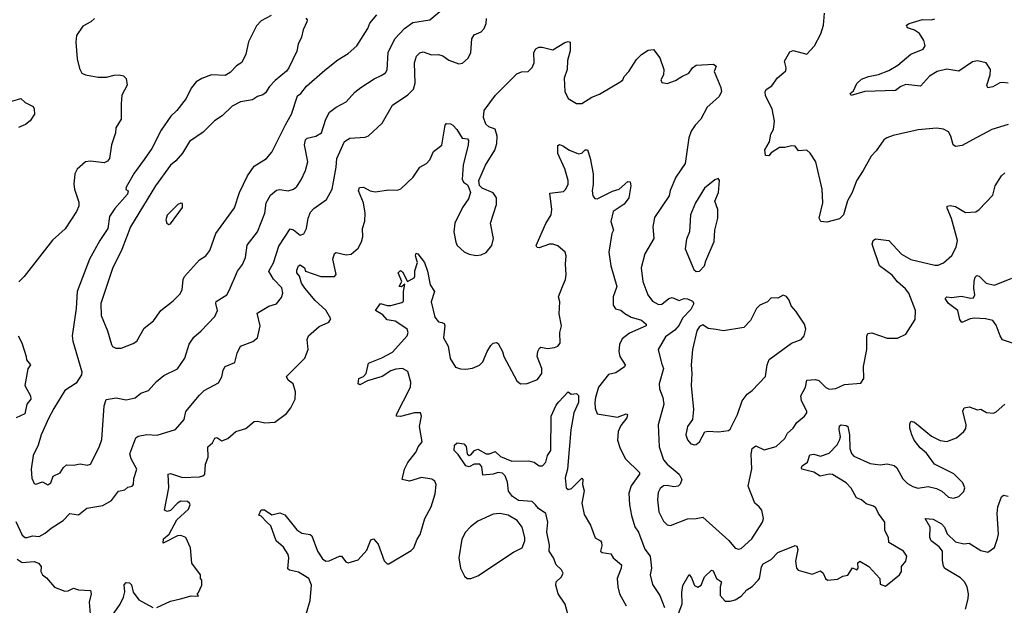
# Model space of a CAD drawing. Extents: x 1771496 to 1971148, y 471553 to 643630.
# Tile 361 of 656: x 1840650 to 1846422, y 579438 to 582867. Entities that reach past the tile are written whole.
import ezdxf

# ---------------------------------------------------------------- set-up
doc = ezdxf.new("R2010")
doc.units = 0

msp = doc.modelspace()

# ---------------------------------------------------------------- linework, layer by layer
at = {"layer": '0CON10XD'}
for points in [[(1840815, 580144), (1840833.8, 580155), (1840847.1, 580192.9), (1840887.5, 580212.5), (1840908, 580245), (1840925, 580260), (1840965, 580258.1), (1841005, 580266.9), (1841045, 580259.2), (1841065.5, 580264.5), (1841116.6, 580363.4), (1841131.1, 580408.9), (1841145.6, 580605), (1841158, 580642), (1841215, 580652.9), (1841275, 580641.4), (1841326.8, 580653.2), (1841360.3, 580679.7), (1841404.6, 580695.4), (1841451.7, 580748.3), (1841495, 580783.8), (1841575, 580822), (1841618.6, 580885), (1841643.8, 580966.2), (1841671.7, 581008.3), (1841715, 581044.2), (1841795, 581130), (1841809.5, 581165), (1841799.4, 581205), (1841802.2, 581217.8), (1841863.8, 581255), (1841878.5, 581281.5), (1841927.8, 581395), (1841956.2, 581433.8), (1841974.5, 581475), (1841982.8, 581547.2), (1842044.4, 581625), (1842086.5, 581735), (1842094.4, 581795), (1842121.1, 581838.9), (1842155, 581869.4), (1842175, 581872.9), (1842225, 581864.3), (1842255, 581875.8), (1842275, 581890), (1842300.6, 581929.4), (1842326.5, 581985), (1842340, 582035), (1842319.5, 582135), (1842325.4, 582164.6), (1842335, 582173.1), (1842385.4, 582184.6), (1842419.2, 582205), (1842445.3, 582284.7), (1842465.8, 582325), (1842504.8, 582355.2), (1842565, 582385.6), (1842615, 582443.1), (1842649.2, 582470.8), (1842728.1, 582521.9), (1842769.6, 582540.4), (1842794.6, 582555.4), (1842805, 582573.3), (1842810, 582675), (1842848.8, 582755), (1842906.4, 582815), (1842955, 582850.9), (1843055, 582866.7), (1843124.5, 582925.5)], [(1841089.4, 582875), (1841068, 582855), (1841020, 582830), (1840983.3, 582775), (1840979.1, 582735), (1840987.4, 582637.4), (1841000.7, 582580.7), (1841014.3, 582555), (1841036.7, 582545), (1841111.1, 582531.1), (1841158.6, 582531.4), (1841205, 582543.5), (1841234.4, 582544.4), (1841258.3, 582538.3), (1841274, 582524), (1841280.8, 582485), (1841248.8, 582425), (1841246.1, 582373.9), (1841245.7, 582285), (1841213.3, 582235), (1841212.2, 582205), (1841189.4, 582135), (1841177.5, 582055), (1841165, 582038), (1841145, 582029.2), (1841065, 582039.2), (1841035.8, 582034.2), (1840987.7, 581992.3), (1840973.8, 581965), (1840968, 581905), (1840970.8, 581875), (1840997.9, 581797.9), (1840996.9, 581775), (1840982.5, 581745), (1840917.4, 581642.6), (1840843.6, 581576.4), (1840675.7, 581364.3), (1840645, 581331.2)], [(1840695, 579834.3), (1840725, 579844.4), (1840765, 579841.1), (1840800.5, 579859.5), (1840835, 579889.4), (1840905.5, 579934.5), (1840945, 579975.7), (1840995, 579967.1), (1841044.4, 580005.6), (1841137.4, 580022.6), (1841187.8, 580052.2), (1841230, 580105), (1841266.9, 580113.1), (1841285, 580130), (1841310, 580135), (1841317.1, 580145), (1841318.9, 580181.1), (1841337.1, 580235), (1841304.6, 580295), (1841296.2, 580325), (1841331.9, 580418.1), (1841345, 580428.8), (1841395, 580437.5), (1841455.6, 580434.4), (1841563.5, 580466.5), (1841614.6, 580525.4), (1841625, 580572.9), (1841705, 580668), (1841731.2, 580695), (1841815, 580741.2), (1841834.3, 580775), (1841843.9, 580813.9), (1841855, 580835.8), (1841910.6, 580859.4), (1841924.4, 580915), (1841944.2, 580955), (1842017.4, 580982.6), (1842044, 581005), (1842060, 581075), (1842041.8, 581148.2), (1842111.1, 581188.9), (1842155, 581203.1), (1842185, 581240), (1842192.1, 581265), (1842187.1, 581297.1), (1842137.6, 581347.6), (1842110.9, 581395), (1842137.2, 581442.8), (1842168.7, 581541.3), (1842235, 581642.3), (1842255, 581636.2), (1842295, 581605.7), (1842316.3, 581613.7), (1842332.5, 581645), (1842340.6, 581705), (1842355, 581739.4), (1842375, 581762.5), (1842449.2, 581815), (1842482.2, 581875), (1842505.3, 582004.7), (1842508.8, 582055), (1842555, 582153.1), (1842585, 582173.3), (1842675, 582178.9), (1842695, 582187.1), (1842775, 582261.2), (1842835, 582367.5), (1842925, 582426.9), (1842958.9, 582461.1), (1842969.1, 582495), (1842964.6, 582615.4), (1842975.8, 582654.2), (1842995.7, 582674.3), (1843015, 582679.4), (1843065, 582661.4), (1843105, 582663.5), (1843130, 582655), (1843165, 582630), (1843225, 582608.1), (1843245, 582612.9), (1843278.6, 582641.4), (1843294.5, 582675), (1843300.5, 582755), (1843315, 582778.6), (1843355, 582797.1), (1843373.4, 582816.6), (1843384.3, 582845), (1843386.9, 582875)], [(1842125, 582891.5), (1842065, 582860.8), (1842039.1, 582830.9), (1841992.2, 582737.8), (1841975.8, 582665), (1841953, 582617), (1841922.1, 582597.9), (1841885, 582559.2), (1841855, 582540), (1841775, 582544), (1841717.3, 582522.7), (1841685, 582503.8), (1841655, 582466.2), (1841627.1, 582405), (1841572.2, 582335), (1841536.9, 582303.1), (1841479.4, 582220.6), (1841425, 582113.1), (1841380.8, 582049.2), (1841321.1, 581968.9), (1841275, 581886), (1841273.2, 581873.2), (1841285.8, 581865), (1841281.5, 581845), (1841208.5, 581761.5), (1841176.8, 581715), (1841166.3, 581645), (1841119.7, 581575), (1841060, 581465), (1840986.7, 581275), (1840981.8, 581175), (1840958.9, 581015), (1840962.2, 580985), (1841013.8, 580805), (1841013.6, 580786.4), (1840982.1, 580737.9), (1840915.8, 580695), (1840850.5, 580590.5), (1840820.5, 580535), (1840776.5, 580435), (1840758.5, 580375), (1840728.5, 580315), (1840716.7, 580235), (1840722.4, 580182.4), (1840735, 580151.2), (1840745, 580146.2), (1840785, 580160.8), (1840815, 580144)], [(1842326.7, 582876.7), (1842336.1, 582866.1), (1842334, 582855), (1842312, 582808), (1842303.1, 582765), (1842281.8, 582725), (1842274.1, 582684.1), (1842228.6, 582585), (1842215, 582566), (1842148, 582512), (1842114.5, 582475.5), (1842091.1, 582438.9), (1842075, 582426.9), (1842045, 582417.8), (1842015, 582397.5), (1841945, 582386.5), (1841895, 582360.8), (1841837.5, 582305), (1841791.4, 582275), (1841725, 582208.6), (1841645, 582154.4), (1841603.8, 582086.2), (1841565, 582040.6), (1841533.8, 582015), (1841446, 581894), (1841299.6, 581655), (1841249, 581521), (1841195, 581410), (1841126.8, 581205), (1841127.7, 581135), (1841165.6, 581045), (1841188, 580965), (1841195, 580953.8), (1841214.2, 580944.2), (1841245, 580944.2)], [(1841245, 580944.2), (1841315, 580970.6), (1841337.5, 580985), (1841379.8, 581060.2), (1841435, 581104), (1841477.5, 581165), (1841549.4, 581220.6), (1841589.8, 581260.2), (1841601.8, 581285), (1841608.4, 581345), (1841616.7, 581363.3), (1841705, 581460), (1841741.4, 581485), (1841764.3, 581515), (1841800.9, 581615), (1841909.6, 581765), (1841938.8, 581855), (1841986.2, 581953.8), (1842025, 582009.6), (1842097.1, 582055), (1842129.1, 582090.9), (1842208.9, 582251.1), (1842244.3, 582315), (1842278.6, 582421.4), (1842297.5, 582435), (1842332.4, 582477.6), (1842438.5, 582571.5), (1842515, 582632.2), (1842575, 582669.2), (1842625.8, 582715), (1842691.4, 582815), (1842702.8, 582847.2), (1842743.7, 582896.3)], [(1846445, 582252.7), (1846348.8, 582225), (1846236.1, 582163.9), (1846175, 582130.6), (1846135, 582124.2), (1846121.4, 582135), (1846108.9, 582185), (1846095, 582210), (1846065, 582225.8), (1846025, 582233.1), (1845916.8, 582223.2), (1845770.9, 582189.1), (1845733.3, 582175), (1845715, 582163.8), (1845670.3, 582099.7), (1845640.9, 582069.1), (1845595, 581983.3), (1845555.6, 581924.4), (1845530, 581855), (1845502.6, 581807.4), (1845479.2, 581725), (1845455, 581700.8), (1845382.3, 581682.3), (1845346.4, 581686.4), (1845337.1, 581705), (1845357.8, 581795), (1845353.3, 581875), (1845317.1, 582035), (1845283.3, 582085), (1845264.2, 582104.2), (1845215, 582100), (1845195, 582126), (1845175, 582129.2), (1845135, 582119.5), (1845105, 582119.4), (1845055, 582087.9), (1845040.7, 582069.3), (1845022.1, 582072.1), (1845017.8, 582105), (1845045, 582151.2), (1845053.7, 582196.3), (1845068, 582225), (1845074.1, 582274.1), (1845060.8, 582345), (1845021.8, 582421.8), (1845019.1, 582445), (1845025, 582459.2), (1845059.5, 582480.5), (1845092.8, 582527.2), (1845141.2, 582568.8), (1845143.8, 582585), (1845132.7, 582625), (1845165, 582680), (1845185, 582686.7), (1845265, 582666), (1845310, 582715), (1845346, 582785), (1845362, 582835), (1845368, 582905)], [(1846445, 582495.8), (1846410.3, 582499.7), (1846395, 582498.1), (1846355, 582473.3), (1846325, 582468.8), (1846318.6, 582485), (1846339.1, 582545), (1846341.4, 582575), (1846315, 582614), (1846265, 582625.6), (1846235, 582621.4), (1846155, 582566.5), (1846085, 582577.9), (1846028.8, 582565), (1845983.8, 582536.2), (1845931.4, 582478.6), (1845845, 582488.2), (1845815, 582476.5), (1845785, 582452.7), (1845603.9, 582446.1), (1845525, 582423.3), (1845517.5, 582435), (1845538.3, 582451.7), (1845557, 582493), (1845585, 582518.8), (1845625, 582534.2), (1845685, 582546.9), (1845745, 582570.6), (1845798.1, 582601.9), (1845874.8, 582665.2), (1845947.1, 582695), (1845958.1, 582715), (1845950, 582745), (1845925, 582787.1), (1845896.3, 582806.3), (1845855, 582820.5), (1845849.4, 582835), (1845865, 582845.4), (1845942.1, 582867.9), (1845995, 582866), (1846015, 582872)], [(1843592.5, 582562.5), (1843630, 582565), (1843655, 582587.5), (1843666.7, 582615), (1843664.2, 582675), (1843675, 582697.5), (1843693, 582707), (1843713, 582707), (1843775, 582690.8), (1843845, 582734), (1843865, 582740), (1843876.7, 582735), (1843876.4, 582685), (1843862.2, 582627.8), (1843860, 582575), (1843842.4, 582525), (1843846.1, 582446.1), (1843865, 582406), (1843915, 582375.7), (1843945, 582375.8), (1844005, 582414.4), (1844048.3, 582431.7), (1844174.2, 582505), (1844186.2, 582515), (1844194, 582535), (1844220.8, 582565), (1844266, 582635), (1844295, 582664), (1844335, 582688.8), (1844365, 582693.3), (1844402, 582645), (1844426.7, 582575), (1844423.8, 582545), (1844408, 582515), (1844415, 582498.8), (1844445, 582493.8), (1844495, 582512), (1844531.2, 582535), (1844573.3, 582555), (1844594.1, 582585.9), (1844615, 582601.2), (1844717.7, 582607.7), (1844732.5, 582595), (1844721.2, 582565), (1844760.5, 582470.5), (1844764, 582445), (1844748.8, 582415), (1844680.8, 582355), (1844642.5, 582285), (1844609.8, 582250.2), (1844586.2, 582213.8), (1844572.5, 582175), (1844551.1, 582025), (1844495.6, 581945), (1844463.1, 581866.9), (1844456.9, 581835), (1844370.7, 581709.3), (1844361.8, 581655), (1844366.7, 581585), (1844314, 581496), (1844292.9, 581415), (1844302.4, 581335), (1844333.2, 581256.8), (1844359.5, 581219.5), (1844395, 581198.8), (1844415, 581201.6), (1844455, 581235.4), (1844475, 581240.9), (1844515, 581223.5), (1844545, 581234.6), (1844565, 581233.2), (1844595, 581218.5), (1844601.2, 581205), (1844585, 581169.6), (1844535, 581119.5), (1844515, 581077.8), (1844491.3, 581048.7), (1844435, 581009.2), (1844393.1, 580935), (1844411.5, 580855), (1844424.5, 580825), (1844398.6, 580735), (1844400, 580705), (1844420.5, 580655), (1844425.4, 580615), (1844392.9, 580495), (1844398.5, 580365), (1844425, 580290), (1844445.7, 580265), (1844516.2, 580205), (1844531.2, 580175), (1844522.7, 580147.3), (1844510, 580135), (1844485, 580130.6), (1844445, 580139.6), (1844425, 580137.9), (1844405, 580122.2), (1844392.6, 580097.4), (1844388.9, 580055), (1844396.7, 579985), (1844425, 579929.4), (1844445, 579908.1), (1844465, 579905.7), (1844564.3, 579944.3), (1844615, 579945.7), (1844655, 579954.3), (1844807.6, 579817.6), (1844845, 579772.5), (1844865, 579765.7), (1844880.3, 579769.7), (1844942.6, 579827.4), (1845004.3, 579925), (1845009.4, 579945), (1845000, 579995), (1844985.7, 580015), (1844960, 580035), (1844920.6, 580135), (1844942.4, 580237.6), (1844937.4, 580322.6), (1844944.4, 580355), (1844965, 580372), (1845015, 580348.1), (1845085, 580368.2), (1845135.9, 580414.1), (1845150.5, 580445), (1845184.4, 580475), (1845205, 580508.1), (1845251.2, 580545), (1845263.8, 580565), (1845263.8, 580575), (1845232.9, 580635), (1845229.5, 580665), (1845256.7, 580715), (1845264, 580756), (1845315, 580759.5), (1845335, 580753.5), (1845375, 580713.1), (1845395, 580703.1), (1845435, 580707.1), (1845485, 580730.8), (1845581.4, 580738.6), (1845599.2, 580765), (1845596.4, 580836.4), (1845615.6, 580935.6), (1845615.8, 581014.2), (1845621.2, 581028.8), (1845646, 581034), (1845735, 581002.9), (1845795, 581002.9), (1845844.6, 581025.4), (1845898.6, 581111.4), (1845901.5, 581165), (1845862.3, 581265), (1845842, 581292), (1845795, 581331.9), (1845765, 581371.1), (1845691.2, 581425), (1845647, 581553), (1845652.5, 581575), (1845667, 581583), (1845744.1, 581574.1), (1845820, 581495), (1845873.8, 581463.8), (1846015, 581429.4), (1846035, 581429.2), (1846065, 581442.5), (1846115, 581486), (1846140, 581535), (1846146.7, 581573.3), (1846112.2, 581702.2), (1846086.7, 581763.3), (1846087.5, 581775), (1846105, 581780), (1846135, 581774.2), (1846195, 581738.1), (1846255, 581742.5), (1846275, 581756), (1846355, 581840.6), (1846368.2, 581895), (1846406.3, 581953.7), (1846425, 581971.4)], [(1841455, 579423.8), (1841535, 579461.2), (1841593.8, 579476.2), (1841655, 579492.5), (1841698.3, 579491.7), (1841690, 579505), (1841698.3, 579511.7), (1841717.5, 579555), (1841717.5, 579585), (1841710, 579595), (1841710, 579615), (1841658.8, 579685), (1841650.8, 579775), (1841623.3, 579835), (1841595.6, 579845.6), (1841575, 579844.4), (1841492, 579802), (1841493.3, 579826.7), (1841526.3, 579853.7), (1841572.1, 579937.9), (1841639.3, 580000.7), (1841650, 580025), (1841646.2, 580036.2), (1841633.3, 580045), (1841595, 580047.3), (1841575, 580035.6), (1841535, 579992), (1841515, 579986.2), (1841500, 579995), (1841524.4, 580125), (1841521.2, 580205), (1841535, 580208.6), (1841605, 580185.5), (1841705, 580190), (1841724.1, 580195.9), (1841736.2, 580205), (1841739.2, 580265), (1841755.7, 580305), (1841754, 580365), (1841781.5, 580388.5), (1841795, 580416.2), (1841805, 580420), (1841835, 580400), (1841870, 580415), (1841916.7, 580455), (1841975, 580472.5), (1842025, 580514), (1842045, 580516.7), (1842086.4, 580506.4), (1842145, 580510), (1842215, 580560.8), (1842239.4, 580595), (1842264.2, 580645), (1842267.7, 580687.7), (1842253.3, 580735), (1842225, 580755.8), (1842215, 580776.7), (1842321.4, 580885), (1842340.8, 580935), (1842335.6, 580995), (1842343.6, 581016.4), (1842405, 581070), (1842462.5, 581095), (1842473.3, 581115), (1842445, 581166.2), (1842383.2, 581223.2), (1842322.1, 581295), (1842302.3, 581325), (1842290, 581365), (1842274.4, 581385), (1842275, 581400), (1842284.7, 581425.3), (1842295, 581432.5), (1842319.2, 581415), (1842325, 581393.8), (1842415, 581363.5), (1842495, 581364), (1842505.8, 581374.2), (1842504, 581384), (1842485.6, 581465), (1842495, 581498.8), (1842506.1, 581503.9), (1842565, 581490), (1842592.5, 581495), (1842635, 581530), (1842654.1, 581565.9), (1842660.8, 581595), (1842660, 581645), (1842673, 581687), (1842676.3, 581733.7), (1842666.6, 581795), (1842636.5, 581865), (1842642, 581885), (1842665, 581887.3), (1842705, 581864.6), (1842735, 581858.8), (1842815, 581870.8), (1842865, 581868.8), (1842885, 581876.2), (1842956.2, 581945), (1842995, 582003.8), (1843034.2, 582025.8), (1843054.2, 582045.8), (1843075, 582096.2), (1843125, 582132), (1843145, 582250), (1843151.2, 582258.8), (1843175, 582258), (1843189.1, 582249.1), (1843212, 582225), (1843244.3, 582174.3), (1843275, 582168.8), (1843280.5, 582160.5), (1843280, 582135), (1843249.4, 582015), (1843244.3, 581934.3), (1843252.5, 581915), (1843275, 581900), (1843283.3, 581883.3), (1843292.5, 581855), (1843281.7, 581818.3), (1843245, 581766.7), (1843201.4, 581675), (1843195.8, 581625), (1843206, 581565), (1843214.4, 581544.4), (1843255, 581508), (1843285, 581494.2), (1843325.9, 581485.9), (1843355, 581490), (1843385, 581503.1), (1843417.5, 581545), (1843427.5, 581585), (1843410, 581675), (1843445.8, 581785), (1843445.8, 581825), (1843425, 581853.8), (1843360.7, 581880.7), (1843346.4, 581896.4), (1843341.2, 581925), (1843380.8, 582015), (1843435.8, 582104.2), (1843447.7, 582142.3), (1843450, 582185), (1843437.1, 582227.1), (1843400.5, 582240.5), (1843382.5, 582255), (1843370, 582295), (1843373.3, 582335), (1843440, 582425), (1843488, 582475), (1843565, 582550), (1843592.5, 582562.5)], [(1840605, 582390), (1840657.5, 582405), (1840682.7, 582382.7), (1840729.3, 582359.3), (1840736.1, 582346.1), (1840736.7, 582315), (1840712, 582275), (1840685, 582254.4), (1840643, 582237)], [(1842330, 579385), (1842353.8, 579465), (1842360.5, 579555), (1842345, 579595.3), (1842285, 579631.2), (1842232.5, 579642.5), (1842221.2, 579651.2), (1842228.2, 579715), (1842223.5, 579735), (1842197.1, 579777.1), (1842153.8, 579815), (1842122.7, 579902.7), (1842099.5, 579925), (1842065, 579960), (1842052.5, 579965), (1842065, 579996.7), (1842085, 579996.7), (1842128, 579968), (1842175, 579979.2), (1842205, 579967.8), (1842275, 579879.1), (1842305, 579860.8), (1842352.4, 579852.4), (1842363.7, 579843.7), (1842396.9, 579755), (1842425, 579709.1), (1842445, 579696.2), (1842465, 579698.8), (1842525.9, 579725.9), (1842536.7, 579725), (1842561.7, 579691.7), (1842575, 579686), (1842635, 579704), (1842685, 579761.2), (1842708.8, 579821.2), (1842725, 579826.2), (1842751.4, 579795), (1842787.7, 579697.7), (1842805, 579680), (1842815, 579680), (1842945, 579758), (1842961.2, 579775), (1842980, 579825), (1842997.7, 579852.3), (1843026, 579945), (1843061.9, 580015), (1843085, 580090), (1843092, 580145), (1843083.3, 580165), (1843065.8, 580175.8), (1843005, 580185.8), (1842935, 580164.3), (1842892, 580175), (1842905.6, 580235), (1842925, 580273.8), (1842974.4, 580335.6), (1842986.2, 580365), (1843010, 580395), (1842994.3, 580485), (1843005.8, 580545.8), (1843000, 580565), (1842965, 580564.3), (1842883, 580543), (1842860, 580545), (1842858.8, 580555), (1842942, 580715), (1842942.5, 580745), (1842925, 580806), (1842895, 580824.5), (1842855, 580821.5), (1842825, 580810.4), (1842775, 580776.8), (1842688.3, 580751.7), (1842645, 580728), (1842634.3, 580734.3), (1842638.8, 580765), (1842665, 580777.1), (1842681.4, 580795), (1842694.3, 580855.7), (1842772.7, 580887.3), (1842835, 580920), (1842922.5, 581015), (1842928, 581035), (1842921.2, 581055), (1842908.8, 581065), (1842851.9, 581101.9), (1842805, 581109.4), (1842779.3, 581139.3), (1842736.7, 581165), (1842765, 581205.8), (1842805, 581193.8), (1842825, 581193.8), (1842889.4, 581210.6), (1842900.5, 581219.5), (1842899.5, 581275), (1842907.5, 581317.5), (1842888, 581302), (1842873.9, 581303.9), (1842890, 581335), (1842868.8, 581385), (1842881.7, 581398.3), (1842895, 581391.2), (1842923.3, 581333.3), (1842962, 581355), (1842967.1, 581365), (1842965.7, 581395.7), (1842981.8, 581445), (1842970.4, 581485), (1842975, 581499.2), (1842985, 581495.7), (1843022.9, 581445), (1843040, 581395), (1843055.5, 581315.5), (1843081.1, 581275), (1843063.2, 581215), (1843084.7, 581125), (1843105, 581097.8), (1843125.7, 581094.3), (1843138.3, 581088.3), (1843141.8, 581075), (1843135.4, 581005), (1843162.8, 580955), (1843173.2, 580883.2), (1843205, 580833.1), (1843235, 580821.9), (1843265, 580820), (1843305, 580826), (1843345, 580844.2), (1843365, 580863.8), (1843390, 580925), (1843411.2, 580958.8), (1843425, 580973.3), (1843445, 580977.5), (1843455, 580970), (1843480, 580925), (1843488.8, 580895), (1843565, 580752.5), (1843585, 580733.8), (1843625, 580736.2), (1843685, 580760), (1843710, 580795), (1843710, 580825), (1843682.9, 580895), (1843686.9, 580925), (1843696.6, 580943.4), (1843705, 580949.4), (1843745, 580941.1), (1843785, 580947.8), (1843805.4, 580954.6), (1843817.6, 580972.4), (1843815.8, 581035), (1843827.1, 581075), (1843811.7, 581145), (1843816, 581215), (1843808, 581245), (1843832.9, 581305), (1843849.2, 581345), (1843853.8, 581375), (1843849.6, 581435), (1843854.5, 581485), (1843847.3, 581505), (1843805, 581543.1), (1843775, 581553.1), (1843755, 581551.9), (1843695, 581531.1), (1843683.5, 581533.5), (1843678.6, 581545), (1843735.3, 581674.7), (1843765.6, 581725), (1843769.1, 581755), (1843758.3, 581851.7), (1843838.8, 581861.2), (1843852.5, 581875), (1843865.6, 581904.4), (1843865.6, 581925), (1843845, 581993.3), (1843803.9, 582083.9), (1843805, 582130), (1843815, 582135.8), (1843835, 582128.6), (1843873.7, 582103.7), (1843925, 582082.5), (1843944.5, 582085.5), (1843965, 582106), (1843978.8, 582105), (1843995, 582056.7), (1844011.4, 581965), (1844011.9, 581905), (1844005.4, 581865), (1844009.4, 581835), (1844020.9, 581820.9), (1844035, 581819.2), (1844125, 581863.1), (1844164.4, 581875.6), (1844215, 581920), (1844228.8, 581918.8), (1844232, 581895), (1844220, 581825), (1844192.7, 581787.3), (1844129.4, 581745), (1844116.2, 581685), (1844130.6, 581635), (1844121.9, 581615), (1844104.4, 581505), (1844115.6, 581425), (1844150.9, 581305), (1844129.4, 581245), (1844129.2, 581195), (1844143.6, 581173.6), (1844175, 581166.7), (1844196.6, 581146.6), (1844235, 581125.6), (1844295, 581106.9), (1844322, 581085), (1844322.5, 581075), (1844225, 581032.3), (1844181.9, 580998.1), (1844165.4, 580964.6), (1844161.8, 580925), (1844168.5, 580895), (1844198.6, 580845), (1844195.7, 580835), (1844145, 580799.1), (1844101.2, 580788.8), (1844044.1, 580715), (1844024.8, 580655.2), (1844021.6, 580625), (1844022.9, 580592.9), (1844035, 580558.8), (1844155, 580540), (1844205, 580559.1), (1844214, 580555), (1844208.4, 580535), (1844175, 580490), (1844158.5, 580455), (1844154.4, 580405.6), (1844170, 580355), (1844202, 580295), (1844283.6, 580215), (1844283.6, 580205), (1844235, 580137.5), (1844221.5, 580095), (1844225.4, 580025.4), (1844237, 579963), (1844256.3, 579896.3), (1844277.8, 579865), (1844315, 579766), (1844345.5, 579725), (1844354.4, 579655), (1844346.9, 579615), (1844359.3, 579559.3), (1844403.3, 579495), (1844429.6, 579425)], [(1844615, 581392.5), (1844635, 581394.4), (1844664.4, 581425), (1844671.8, 581455), (1844720.9, 581569.1), (1844724.2, 581635), (1844742.5, 581705), (1844743.5, 581755), (1844724.4, 581805), (1844745.6, 581855), (1844753.3, 581925), (1844745, 581937.5), (1844725, 581930), (1844665, 581881.2), (1844611.9, 581795), (1844583.1, 581725), (1844576.7, 581625), (1844558.6, 581581.4), (1844551.8, 581525), (1844602.5, 581405), (1844615, 581392.5)], [(1841525, 581667.5), (1841535, 581672.5), (1841605, 581767.5), (1841605, 581790), (1841595, 581792.5), (1841577.5, 581785), (1841515, 581722.5), (1841507.5, 581695), (1841512.5, 581675), (1841525, 581667.5)], [(1846487.4, 580967.4), (1846411.9, 580991.9), (1846396.9, 581015), (1846375, 581078.8), (1846353.8, 581105), (1846312.5, 581115), (1846245, 581119.2), (1846221.2, 581115), (1846173, 581093), (1846160.9, 581110.9), (1846149.4, 581165), (1846095.6, 581205), (1846075.7, 581235), (1846085, 581244.3), (1846115, 581241.2), (1846168.8, 581248.8), (1846225, 581235.8), (1846241.2, 581238.8), (1846250, 581255), (1846242.7, 581295), (1846245.7, 581335), (1846250.6, 581359.4), (1846260, 581370), (1846275, 581366.2), (1846316.2, 581325), (1846365, 581313.1), (1846466.6, 581353.4)], [(1844605, 580377.1), (1844615, 580380), (1844634.2, 580395), (1844666.4, 580453.6), (1844685, 580458), (1844745.8, 580454.2), (1844805, 580461.4), (1844815, 580469.2), (1844858.5, 580555), (1844885, 580636), (1844915, 580673.8), (1844944, 580695), (1845022.7, 580777.3), (1845031.3, 580845), (1845043.4, 580876.6), (1845175, 580972), (1845231.2, 580995), (1845248, 581015), (1845258.1, 581055), (1845251.4, 581085), (1845200.3, 581160.3), (1845171.7, 581191.7), (1845160, 581225), (1845145, 581246.2), (1845125, 581253.8), (1845095, 581236.2), (1845055, 581238.8), (1845034.4, 581215.6), (1844989.2, 581195), (1844970, 581175), (1844934.6, 581105.4), (1844894.7, 581065.3), (1844775, 581045.2), (1844732.2, 581052.2), (1844685, 581059.4), (1844655, 581079.5), (1844635, 581070), (1844620.3, 581045), (1844594.1, 580935), (1844585.4, 580845.4), (1844590.8, 580795), (1844586.4, 580725), (1844600, 580585), (1844593.3, 580525), (1844564.5, 580485.5), (1844554.5, 580435), (1844565, 580406), (1844583.8, 580383.8), (1844605, 580377.1)], [(1840642, 581015), (1840663.9, 580973.9), (1840688, 580895), (1840690.8, 580875), (1840713.8, 580845), (1840697.7, 580822.3), (1840680.8, 580725), (1840714, 580665), (1840716, 580645), (1840692.7, 580615), (1840681.2, 580558.8), (1840629.2, 580535)], [(1843862.7, 579385), (1843847.9, 579445), (1843806.7, 579505), (1843793.5, 579555), (1843794.4, 579575.6), (1843827.1, 579605), (1843835.5, 579625), (1843825.5, 579645), (1843795.3, 579675), (1843779.7, 579715), (1843754.3, 579754.3), (1843755, 579790), (1843739.5, 579865), (1843745.2, 579925.2), (1843735.3, 579975.3), (1843691.2, 580005), (1843674, 580026), (1843655, 580045.3), (1843575, 580050.9), (1843538.2, 580075), (1843515.9, 580105), (1843509.2, 580159.2), (1843496.4, 580195), (1843481.3, 580211.3), (1843455, 580216.2), (1843425, 580205.4), (1843365, 580200), (1843358.7, 580248.7), (1843346.7, 580265), (1843315, 580263.5), (1843285, 580248.4), (1843265, 580255.3), (1843221.4, 580321.4), (1843197.5, 580345), (1843198.6, 580375), (1843215, 580390), (1843254.1, 580384.1), (1843267, 580367), (1843274, 580324), (1843285, 580314.2), (1843295, 580318), (1843316.2, 580345), (1843335, 580352.9), (1843385.5, 580325.5), (1843405, 580325.6), (1843437.5, 580337.5), (1843468.9, 580308.9), (1843535, 580282.2), (1843635, 580284.3), (1843665.6, 580275.6), (1843695, 580254), (1843715, 580253.8), (1843734.2, 580275), (1843744.4, 580315), (1843763.5, 580345), (1843765.5, 580545), (1843795, 580610), (1843811.2, 580628.8), (1843865, 580687.5), (1843883.3, 580673.3), (1843915, 580677.5), (1843925.7, 580665.7), (1843925.4, 580625.4), (1843897.8, 580565), (1843881.6, 580465), (1843860.6, 580235), (1843847.7, 580185), (1843854.4, 580125), (1843865, 580116), (1843885, 580121.9), (1843945, 580182), (1843952, 580175), (1843948.9, 580145), (1843958.7, 580108.7), (1843945.6, 580035), (1843959.4, 579969.4), (1843996, 579906), (1844022.7, 579832.7), (1844054.6, 579814.6), (1844060.4, 579805), (1844062.7, 579785), (1844054.6, 579754.6), (1844065, 579745.8), (1844115, 579738), (1844129.5, 579715), (1844178.9, 579675), (1844176.9, 579655), (1844151.9, 579595), (1844157.1, 579545), (1844165.6, 579505), (1844204.7, 579434.7)], [(1845282.1, 580317.9), (1845305, 580321.8), (1845345, 580311.5), (1845395, 580328.1), (1845442, 580378), (1845456.2, 580405), (1845461.5, 580425), (1845453.2, 580466.8), (1845455, 580489.4), (1845465, 580494.6), (1845495, 580490.6), (1845504.5, 580484.5), (1845514.7, 580435), (1845516.7, 580355), (1845526.5, 580326.5), (1845540.5, 580310.5), (1845635, 580268.4), (1845695, 580260), (1845735.5, 580265.5), (1845776.4, 580256.4), (1845792, 580242), (1845827.3, 580177.3), (1845855, 580151.1), (1845885, 580133.3), (1845915, 580124.3), (1845975, 580132.5), (1846025, 580120.8), (1846055, 580105.8), (1846095, 580070), (1846124.1, 580064.1), (1846155, 580074.2), (1846185.5, 580104.5), (1846191.4, 580125), (1846179.4, 580155), (1846125, 580206.9), (1846013.4, 580263.4), (1845965, 580327.8), (1845929.5, 580359.5), (1845893.3, 580405), (1845878.9, 580435), (1845867.1, 580475), (1845868, 580502), (1845875, 580516.7), (1845895, 580510), (1845995, 580429.1), (1846045, 580403.2), (1846085, 580397.3), (1846141.7, 580418.3), (1846185.5, 580454.5), (1846196.8, 580473.2), (1846199.2, 580495), (1846178, 580575), (1846185.9, 580594.1), (1846215, 580599.2), (1846265, 580582), (1846285, 580585.8), (1846317.3, 580567.3), (1846357.7, 580562.3), (1846375, 580570), (1846425, 580616)], [(1844513.6, 579393.6), (1844534, 579446), (1844531.9, 579511.9), (1844537.5, 579552.5), (1844575, 579617.5), (1844588.8, 579598.8), (1844605, 579553.8), (1844625, 579544.3), (1844645, 579555.8), (1844665.4, 579604.6), (1844705, 579643.8), (1844715, 579638.8), (1844735.6, 579595), (1844764.2, 579575), (1844755.5, 579545), (1844755.8, 579495), (1844785, 579461.4), (1844815, 579461.5), (1844845, 579470), (1844880, 579490), (1844912.3, 579527.7), (1844943.2, 579546.8), (1844980, 579585), (1844986.5, 579595), (1844997.8, 579662.2), (1845009.1, 579680.9), (1845055, 579705.5), (1845093.8, 579746.2), (1845195, 579786.9), (1845205, 579782.9), (1845211.8, 579765), (1845197.5, 579695), (1845204.4, 579655), (1845213.1, 579643.1), (1845295, 579619.1), (1845345, 579640), (1845360.8, 579625), (1845373.6, 579593.6), (1845385, 579585.6), (1845445, 579590), (1845475, 579607.5), (1845505, 579613.8), (1845532.5, 579657.5), (1845556.7, 579645), (1845565.8, 579655.8), (1845563.6, 579686.4), (1845575, 579695.8), (1845627.1, 579665), (1845691.8, 579595), (1845695, 579561.2), (1845725, 579550), (1845807.1, 579615), (1845818.6, 579635), (1845820, 579665), (1845844.4, 579695), (1845850, 579725), (1845831.2, 579755), (1845745.6, 579805.6), (1845742.2, 579835), (1845721.5, 579875), (1845721.1, 579925), (1845683.8, 579975), (1845668.5, 580008.5), (1845655, 580018.8), (1845612, 580032), (1845584.7, 580054.7), (1845555, 580067.1), (1845525, 580124.3), (1845495.5, 580155), (1845415, 580203.8), (1845395, 580206.5), (1845342.9, 580192.9), (1845305, 580218.2), (1845235.5, 580235.5), (1845232.2, 580245), (1845237.9, 580255), (1845268.2, 580275), (1845282.1, 580317.9)], [(1846194.4, 579415), (1846209.4, 579475), (1846212.9, 579505), (1846204.7, 579545), (1846188.2, 579575), (1846165, 579598.4), (1846073.8, 579653.8), (1846065.9, 579665.9), (1846059.8, 579699.8), (1846059.2, 579755), (1846040.6, 579780.6), (1845992.5, 579815), (1845986.2, 579835), (1845986.9, 579895), (1845957.5, 579945), (1846005, 579942.4), (1846054.6, 579915), (1846071.3, 579895), (1846086.6, 579856.6), (1846135, 579809.2), (1846185, 579797.5), (1846215, 579800.5), (1846285, 579757.8), (1846325, 579748), (1846364.1, 579775.9), (1846381.7, 579828.3), (1846387.3, 579855), (1846380.9, 579975), (1846384.4, 580015), (1846405, 580072.5), (1846416.7, 580083.3), (1846445, 580077.5)], [(1843274.2, 579594.2), (1843295, 579594.3), (1843335, 579610), (1843545, 579748), (1843596, 579775), (1843610.8, 579815), (1843611.4, 579835), (1843595.7, 579895), (1843565.8, 579935), (1843514.5, 579964.5), (1843465, 579975.6), (1843425, 579970.6), (1843335, 579929.4), (1843292.6, 579897.4), (1843262.9, 579865), (1843241.4, 579825), (1843224.2, 579715), (1843234.2, 579655), (1843257.7, 579607.7), (1843274.2, 579594.2)], [(1840628, 579928), (1840665, 579849.2), (1840683.3, 579835), (1840695, 579834.3)], [(1840635, 579707.7), (1840665, 579687.3), (1840735, 579694.1), (1840760.6, 579685), (1840775.5, 579665), (1840774.5, 579634.5), (1840784, 579615), (1840808, 579598), (1840855, 579544.4), (1840915, 579520), (1840935, 579522.9), (1840965, 579538.1), (1840995, 579528.9), (1841065, 579523.3), (1841070, 579505), (1841058.1, 579455), (1841064.2, 579385)], [(1841165, 579337.1), (1841240, 579445), (1841259.4, 579485), (1841265.7, 579515.7), (1841263.3, 579556.7), (1841275, 579571.4), (1841295, 579568.6), (1841306.6, 579556.6), (1841315.8, 579515), (1841349.1, 579469.1), (1841430, 579425)]]:
    msp.add_lwpolyline(points, dxfattribs=at)

doc.saveas('drawing.dxf')
